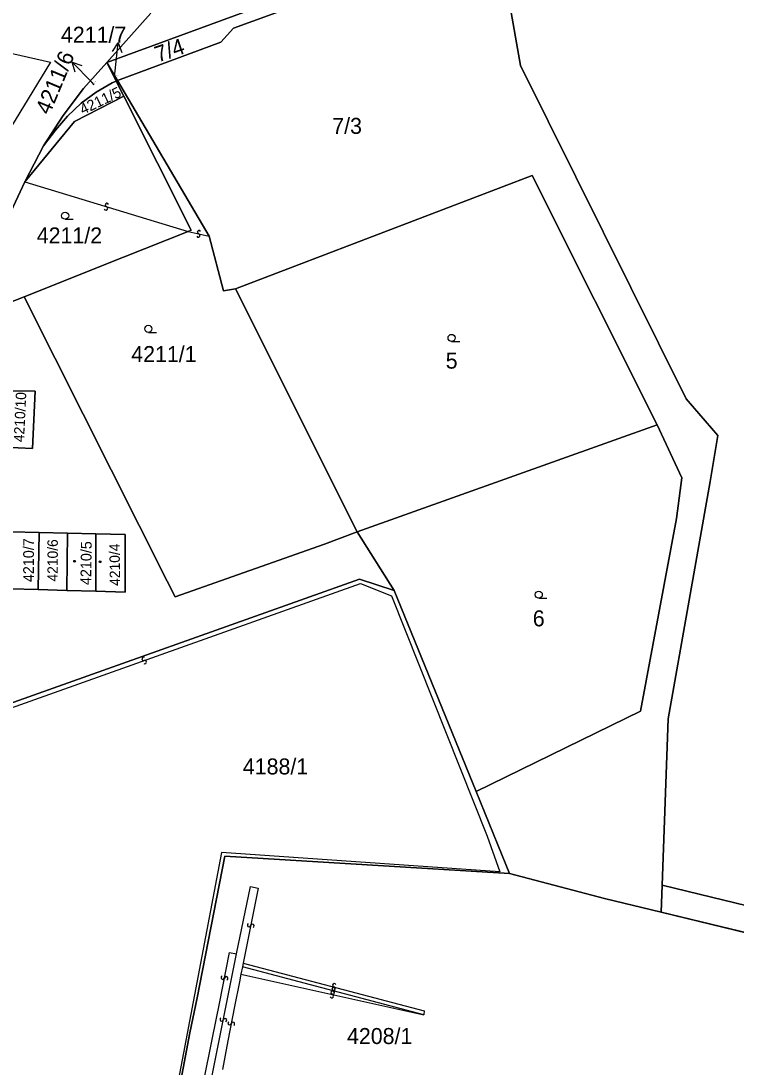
# Model space of a CAD drawing. Extents: x -598233 to -596890, y -1157848 to -1156431.
# Drawn here: x -597991.7 to -597915.7, y -1157254.5 to -1157143.3 of the extents above; entities that cross this region are included whole.
import ezdxf

# ---------------------------------------------------------------- set-up
doc = ezdxf.new("R2010")
doc.units = 0
for name, color, linetype in [('Level 1', 7, 'Continuous'), ('Level 13', 7, 'Continuous'), ('Level 3', 7, 'Continuous'), ('Level 4', 7, 'Continuous'), ('Level 5', 7, 'Continuous'), ('Level 57', 7, 'Continuous'), ('Level 60', 7, 'Continuous'), ('Vrstva 54', 7, 'Continuous'), ('Vrstva 60', 7, 'Continuous')]:
    doc.layers.add(name, color=color, linetype=linetype)

msp = doc.modelspace()

# ---------------------------------------------------------------- linework, layer by layer
at = {"layer": 'Level 1'}
for points in [[(-597982.59, -1157147.71), (-597941.3, -1157132.54)], [(-597981.47, -1157149.61), (-597970.46, -1157145.54), (-597969.13, -1157144.05), (-597943.29, -1157134.69), (-597940.99, -1157134.33)], [(-597940.99, -1157134.33), (-597938.58, -1157148.02), (-597920.96, -1157183.45), (-597917.62, -1157187.34), (-597918.43, -1157192.25), (-597922.9, -1157217.48), (-597923.53, -1157235.13)], [(-597982.59, -1157147.71), (-597977.93, -1157142.48), (-597978.58, -1157140.32)], [(-597977.93, -1157142.48), (-597982.59, -1157147.71)], [(-597989.34, -1157156.57), (-597987.23, -1157153.34), (-597985.08, -1157150.49), (-597982.59, -1157147.71)], [(-597981.59, -1157149.69), (-597982.59, -1157147.71)], [(-597982.59, -1157147.71), (-597981.47, -1157149.61)], [(-597982.59, -1157147.71), (-597981.47, -1157149.61)], [(-597989.34, -1157156.57), (-597988.06, -1157154.92), (-597986.77, -1157153.41), (-597985.33, -1157152.05), (-597983.74, -1157150.88), (-597982.02, -1157149.88), (-597981.59, -1157149.69)], [(-597981.59, -1157149.69), (-597981.47, -1157149.61)], [(-597980.79, -1157151.28), (-597981.59, -1157149.69)], [(-597981.47, -1157149.61), (-597971.72, -1157166.16)], [(-597968.92, -1157171.76), (-597970.17, -1157171.99), (-597971.72, -1157166.16), (-597981.47, -1157149.61)], [(-597991.33, -1157160.39), (-597986.03, -1157153.97), (-597980.79, -1157151.28)], [(-597980.79, -1157151.28), (-597973.61, -1157165.55), (-597973.94, -1157165.68)], [(-597991.33, -1157160.39), (-597989.34, -1157156.57)], [(-597924.05, -1157186.23), (-597937.36, -1157159.71), (-597968.92, -1157171.76)], [(-597991.33, -1157160.39), (-597994.33, -1157166.76), (-597996.64, -1157172.7)], [(-597991.39, -1157172.61), (-597980.84, -1157168.42), (-597973.94, -1157165.68)], [(-597955.98, -1157197.6), (-597968.92, -1157171.76), (-597970.17, -1157171.99), (-597971.72, -1157166.16)], [(-597968.92, -1157171.76), (-597955.98, -1157197.6)], [(-597997.91, -1157175.17), (-597993.38, -1157173.4), (-597991.39, -1157172.61)], [(-597955.98, -1157197.6), (-597959.46, -1157198.92), (-597975.33, -1157204.5), (-597976.17, -1157202.83), (-597988.09, -1157179.16), (-597991.39, -1157172.61)], [(-597993.45, -1157182.62), (-597990.21, -1157182.65), (-597990.5, -1157188.74), (-597993.54, -1157188.59)], [(-597955.98, -1157197.6), (-597924.05, -1157186.23)], [(-597924.05, -1157186.23), (-597921.45, -1157191.87), (-597922.02, -1157196.17), (-597925.85, -1157216.64), (-597943.32, -1157225.19)], [(-597992.81, -1157197.6), (-597989.8, -1157197.67)], [(-597989.8, -1157197.67), (-597989.89, -1157203.74)], [(-597986.78, -1157197.74), (-597989.8, -1157197.67)], [(-597986.84, -1157203.82), (-597986.78, -1157197.74)], [(-597986.78, -1157197.74), (-597983.77, -1157197.8)], [(-597983.77, -1157197.8), (-597983.78, -1157203.91)], [(-597983.78, -1157203.91), (-597980.65, -1157204), (-597980.66, -1157197.89), (-597983.77, -1157197.8)], [(-597955.98, -1157197.6), (-597952.02, -1157203.83)], [(-597943.32, -1157225.19), (-597952.02, -1157203.83), (-597955.98, -1157197.6)], [(-598014.26, -1157227.06), (-598001.98, -1157219.05), (-597955.71, -1157202.62), (-597952.02, -1157203.83)], [(-597989.89, -1157203.74), (-597992.93, -1157203.65)], [(-597989.89, -1157203.74), (-597986.84, -1157203.82)], [(-597983.78, -1157203.91), (-597986.84, -1157203.82)], [(-597952.02, -1157203.83), (-597943.32, -1157225.19), (-597941, -1157230.87), (-597939.77, -1157233.9)], [(-597923.63, -1157238.02), (-597929.67, -1157236.56), (-597939.77, -1157233.9), (-597941, -1157230.87), (-597943.32, -1157225.19)], [(-597939.77, -1157233.9), (-597970.05, -1157232.06), (-597972.97, -1157247.13), (-597973.76, -1157250.85), (-597976.34, -1157264.54), (-597955.96, -1157267.72), (-597943.7, -1157268.6), (-597927.09, -1157273.98)], [(-597939.77, -1157233.9), (-597929.67, -1157236.56), (-597923.63, -1157238.02), (-597882.54, -1157247.95), (-597875.91, -1157249.55), (-597833.74, -1157262.53), (-597802.08, -1157274.42), (-597767.8, -1157290.17), (-597726.42, -1157315.06), (-597672.84, -1157349.01), (-597621.47, -1157378.62), (-597620.65, -1157379.11), (-597584.75, -1157400.18), (-597549.68, -1157428.4), (-597544.41, -1157433.47), (-597538.53, -1157436.14), (-597519.06, -1157444.97), (-597467.58, -1157472.78), (-597426.75, -1157494.36), (-597424.47, -1157501.56)], [(-597923.63, -1157238.02), (-597923.53, -1157235.13)], [(-597923.53, -1157235.13), (-597881.96, -1157245.26)], [(-597923.63, -1157238.02), (-597882.54, -1157247.95)]]:
    msp.add_lwpolyline(points, dxfattribs=at)
at = {"layer": 'Level 13'}
for centre, start, end in [((-597982.69, -1157163.22), 200.2386, 72.8286), ((-597982.58, -1157162.86), 20.4531, 252.5511), ((-597972.79, -1157165.74), 25.1723, 257.2703), ((-597972.87, -1157166.1), 204.9578, 77.5478), ((-597978.69, -1157211.1), 56.954, 289.052), ((-597978.57, -1157211.44), 236.7395, 109.3295), ((-597967.47, -1157239.4), 115.987, 348.577), ((-597967.11, -1157239.48), 296.2015, 168.2995), ((-597970.26, -1157244.97), 116.307, 348.405), ((-597969.9, -1157245.05), 296.0925, 168.6825), ((-597958.4, -1157245.78), 22.5618, 254.6598), ((-597958.66, -1157246.95), 204.6139, 77.2039), ((-597958.58, -1157246.59), 24.8283, 256.9263), ((-597958.57, -1157246.56), 202.5765, 74.6745), ((-597958.5, -1157246.14), 202.3473, 74.9373), ((-597958.47, -1157246.2), 22.362, 254.952), ((-597970.38, -1157249.41), 116.1259, 348.2239), ((-597970.02, -1157249.49), 295.9114, 168.5014), ((-597969.54, -1157249.82), 116.1505, 348.7405), ((-597969.18, -1157249.9), 296.365, 168.463)]:
    msp.add_arc(centre, 0.184, start, end, dxfattribs=at)
at = {"layer": 'Level 3'}
for points in [[(-597999.07, -1157145.31), (-597988.57, -1157147.69), (-597996.13, -1157160.02)], [(-597991.33, -1157160.39), (-597973.94, -1157165.68)], [(-597973.94, -1157165.68), (-597971.72, -1157166.16)], [(-598014.85, -1157228.24), (-598001.64, -1157219.45), (-597955.62, -1157203.08), (-597952.32, -1157204.39), (-597942.13, -1157229.93), (-597940.81, -1157233.73), (-597970.4, -1157231.69), (-597976.66, -1157264.71), (-597955.99, -1157268.05), (-597943.77, -1157269.07), (-597927.36, -1157274.25), (-597926.1, -1157281.05), (-597926.35, -1157288.2), (-597927.71, -1157296.69), (-597932.93, -1157314.24)], [(-597968.81, -1157242.46), (-597967.3, -1157235.28), (-597966.51, -1157235.47), (-597968.08, -1157243.42)], [(-597971.59, -1157256.44), (-597972.36, -1157256.28), (-597971.35, -1157251.36), (-597970.61, -1157247.72), (-597969.55, -1157242.3), (-597968.81, -1157242.46)], [(-597971.59, -1157256.44), (-597968.81, -1157242.46)], [(-597968.08, -1157243.42), (-597968.16, -1157243.84)], [(-597968.08, -1157243.42), (-597948.83, -1157248.51), (-597948.89, -1157248.93)], [(-597968.35, -1157244.6), (-597968.48, -1157245.41), (-597969.01, -1157248.04), (-597969.72, -1157251.69), (-597970.31, -1157254.74)], [(-597968.16, -1157243.84), (-597968.35, -1157244.6)], [(-597968.35, -1157244.6), (-597948.89, -1157248.93)], [(-597948.89, -1157248.93), (-597968.16, -1157243.84)]]:
    msp.add_lwpolyline(points, dxfattribs=at)
at = {"layer": 'Level 5'}
for p, q in [((-597987.03, -1157164.38), (-597986.16, -1157164.38)), ((-597978.18, -1157176.4), (-597977.31, -1157176.4)), ((-597945.93, -1157177.36), (-597945.06, -1157177.36)), ((-597936.65, -1157204.65), (-597935.78, -1157204.65))]:
    msp.add_line(p, q, dxfattribs=at)
for centre, radius in [((-597987.03, -1157164), 0.375), ((-597978.18, -1157176.02), 0.375), ((-597945.93, -1157176.98), 0.375), ((-597986.03, -1157200.72), 0.09), ((-597986.03, -1157200.72), 0.0521), ((-597983.31, -1157200.78), 0.09), ((-597983.31, -1157200.78), 0.0521), ((-597936.65, -1157204.27), 0.375)]:
    msp.add_circle(centre, radius, dxfattribs=at)
at = {"layer": 'Level 57'}
for p, q in [((-597981.72, -1157148.59), (-597981.38, -1157145.61)), ((-597984.2, -1157149.81), (-597986.3, -1157147.67)), ((-597981.79, -1157149.22), (-597981.72, -1157148.59)), ((-597983.94, -1157150.08), (-597984.2, -1157149.81))]:
    msp.add_line(p, q, dxfattribs=at)
for points in [[(-597981.99, -1157146.55), (-597981.38, -1157145.61), (-597980.99, -1157146.66)], [(-597985.96, -1157148.74), (-597986.3, -1157147.67), (-597985.24, -1157148.04)]]:
    msp.add_lwpolyline(points, dxfattribs=at)
at = {"layer": 'Level 60'}
for points in [[(-597805.12, -1157122.39), (-597822.9, -1157218.58), (-597802.39, -1157227.84), (-597720.07, -1157265.02), (-597594.92, -1157321.55), (-597604.05, -1157339.11), (-597605.14, -1157343.41), (-597619.87, -1157377.31), (-597624.12, -1157375.33), (-597736.6, -1157306.64), (-597774.98, -1157281.45), (-597840.9, -1157256.69), (-597851.3, -1157254.2), (-597876.93, -1157246.47), (-597881.96, -1157245.26), (-597923.53, -1157235.13), (-597922.9, -1157217.48), (-597918.43, -1157192.25), (-597917.62, -1157187.34), (-597920.96, -1157183.45), (-597938.58, -1157148.02), (-597940.99, -1157134.33)], [(-597941.3, -1157132.54), (-597982.59, -1157147.71), (-597977.93, -1157142.48)], [(-597977.93, -1157142.48), (-597982.59, -1157147.71), (-597985.08, -1157150.49), (-597987.23, -1157153.34), (-597989.34, -1157156.57), (-597991.33, -1157160.39), (-597994.33, -1157166.76), (-597996.64, -1157172.7), (-597997.91, -1157175.17), (-597999.72, -1157182.06), (-598001.64, -1157188), (-598014.26, -1157227.06), (-598014.85, -1157228.24), (-598024.96, -1157254.01), (-598041.35, -1157257.8)], [(-598041.35, -1157257.8), (-598024.96, -1157254.01), (-598014.85, -1157228.24), (-598014.26, -1157227.06), (-598001.98, -1157219.05), (-597955.71, -1157202.62), (-597952.02, -1157203.83), (-597943.32, -1157225.19), (-597941, -1157230.87), (-597939.77, -1157233.9), (-597970.05, -1157232.06), (-597972.97, -1157247.13), (-597973.76, -1157250.85), (-597976.34, -1157264.54), (-597955.96, -1157267.72), (-597943.7, -1157268.6), (-597927.09, -1157273.98), (-597925.52, -1157281.09), (-597925.85, -1157288.28), (-597926.42, -1157291.58), (-597927.24, -1157296.76), (-597932.44, -1157314.29)], [(-597837.79, -1157293.58), (-597877.78, -1157283.48), (-597927.09, -1157273.98), (-597943.7, -1157268.6), (-597955.96, -1157267.72), (-597976.34, -1157264.54), (-597973.76, -1157250.85), (-597972.97, -1157247.13), (-597970.05, -1157232.06), (-597939.77, -1157233.9), (-597929.67, -1157236.56), (-597923.63, -1157238.02), (-597882.54, -1157247.95), (-597875.91, -1157249.55), (-597833.74, -1157262.53)]]:
    msp.add_lwpolyline(points, dxfattribs=at)
for points in [[(-597970.46, -1157145.54), (-597981.47, -1157149.61), (-597982.59, -1157147.71), (-597941.3, -1157132.54), (-597940.99, -1157134.33), (-597943.29, -1157134.69), (-597969.13, -1157144.05)], [(-597981.47, -1157149.61), (-597970.46, -1157145.54), (-597969.13, -1157144.05), (-597943.29, -1157134.69), (-597940.99, -1157134.33), (-597938.58, -1157148.02), (-597920.96, -1157183.45), (-597917.62, -1157187.34), (-597918.43, -1157192.25), (-597922.9, -1157217.48), (-597923.53, -1157235.13), (-597923.63, -1157238.02), (-597929.67, -1157236.56), (-597939.77, -1157233.9), (-597941, -1157230.87), (-597943.32, -1157225.19), (-597925.85, -1157216.64), (-597922.02, -1157196.17), (-597921.45, -1157191.87), (-597924.05, -1157186.23), (-597937.36, -1157159.71), (-597968.92, -1157171.76), (-597970.17, -1157171.99), (-597971.72, -1157166.16)], [(-597988.06, -1157154.92), (-597989.34, -1157156.57), (-597987.23, -1157153.34), (-597985.08, -1157150.49), (-597982.59, -1157147.71), (-597981.59, -1157149.69), (-597982.02, -1157149.88), (-597983.74, -1157150.88), (-597985.33, -1157152.05), (-597986.77, -1157153.41)], [(-597981.59, -1157149.69), (-597982.59, -1157147.71), (-597981.47, -1157149.61)], [(-597975.33, -1157204.5), (-597976.17, -1157202.83), (-597988.09, -1157179.16), (-597991.39, -1157172.61), (-597980.84, -1157168.42), (-597973.94, -1157165.68), (-597973.61, -1157165.55), (-597980.79, -1157151.28), (-597981.59, -1157149.69), (-597981.47, -1157149.61), (-597971.72, -1157166.16), (-597970.17, -1157171.99), (-597968.92, -1157171.76), (-597955.98, -1157197.6), (-597959.46, -1157198.92)], [(-597986.03, -1157153.97), (-597991.33, -1157160.39), (-597989.34, -1157156.57), (-597988.06, -1157154.92), (-597986.77, -1157153.41), (-597985.33, -1157152.05), (-597983.74, -1157150.88), (-597982.02, -1157149.88), (-597981.59, -1157149.69), (-597980.79, -1157151.28)], [(-597994.33, -1157166.76), (-597991.33, -1157160.39), (-597986.03, -1157153.97), (-597980.79, -1157151.28), (-597973.61, -1157165.55), (-597973.94, -1157165.68), (-597980.84, -1157168.42), (-597991.39, -1157172.61), (-597993.38, -1157173.4), (-597997.91, -1157175.17), (-597996.64, -1157172.7)], [(-597924.05, -1157186.23), (-597955.98, -1157197.6), (-597968.92, -1157171.76), (-597937.36, -1157159.71)], [(-598001.98, -1157219.05), (-598014.26, -1157227.06), (-598001.64, -1157188), (-597998.61, -1157182.02), (-597997.91, -1157175.17), (-597993.38, -1157173.4), (-597991.39, -1157172.61), (-597988.09, -1157179.16), (-597976.17, -1157202.83), (-597975.33, -1157204.5), (-597959.46, -1157198.92), (-597955.98, -1157197.6), (-597952.02, -1157203.83), (-597955.71, -1157202.62)], [(-597993.45, -1157182.62), (-597996.59, -1157182.48), (-597996.84, -1157188.48), (-597993.54, -1157188.59), (-597990.5, -1157188.74), (-597990.21, -1157182.65)], [(-597993.54, -1157188.59), (-597993.45, -1157182.62), (-597990.21, -1157182.65), (-597990.5, -1157188.74)], [(-597955.98, -1157197.6), (-597924.05, -1157186.23), (-597921.45, -1157191.87), (-597922.02, -1157196.17), (-597925.85, -1157216.64), (-597943.32, -1157225.19), (-597952.02, -1157203.83)], [(-597998.9, -1157197.46), (-597999.09, -1157203.48), (-597995.98, -1157203.57), (-597992.93, -1157203.65), (-597989.89, -1157203.74), (-597986.84, -1157203.82), (-597983.78, -1157203.91), (-597980.65, -1157204), (-597980.66, -1157197.89), (-597983.77, -1157197.8), (-597986.78, -1157197.74), (-597989.8, -1157197.67), (-597992.81, -1157197.6), (-597995.82, -1157197.53)], [(-597992.93, -1157203.65), (-597992.81, -1157197.6), (-597989.8, -1157197.67), (-597989.89, -1157203.74)], [(-597989.89, -1157203.74), (-597989.8, -1157197.67), (-597986.78, -1157197.74), (-597986.84, -1157203.82)], [(-597986.84, -1157203.82), (-597986.78, -1157197.74), (-597983.77, -1157197.8), (-597983.78, -1157203.91)], [(-597983.78, -1157203.91), (-597983.77, -1157197.8), (-597980.66, -1157197.89), (-597980.65, -1157204)], [(-597923.53, -1157235.13), (-597881.96, -1157245.26), (-597882.54, -1157247.95), (-597923.63, -1157238.02)]]:
    msp.add_lwpolyline(points, close=True, dxfattribs=at)
at = {"layer": 'Vrstva 54'}
for p, q in [((-597977.93, -1157142.48), (-597982.59, -1157147.71)), ((-597982.59, -1157147.71), (-597981.47, -1157149.61)), ((-597981.47, -1157149.61), (-597971.72, -1157166.16)), ((-597971.72, -1157166.16), (-597970.17, -1157171.99)), ((-597970.17, -1157171.99), (-597968.92, -1157171.76)), ((-597968.92, -1157171.76), (-597955.98, -1157197.6)), ((-597955.98, -1157197.6), (-597952.02, -1157203.83)), ((-597952.02, -1157203.83), (-597943.32, -1157225.19)), ((-597943.32, -1157225.19), (-597941, -1157230.87)), ((-597941, -1157230.87), (-597939.77, -1157233.9)), ((-597939.77, -1157233.9), (-597929.67, -1157236.56)), ((-597929.67, -1157236.56), (-597923.63, -1157238.02)), ((-597923.63, -1157238.02), (-597882.54, -1157247.95))]:
    msp.add_line(p, q, dxfattribs=at)
at = {"layer": 'Vrstva 60'}
for points in [[(-597977.93, -1157142.48), (-597982.59, -1157147.71), (-597981.47, -1157149.61), (-597971.72, -1157166.16), (-597970.17, -1157171.99), (-597968.92, -1157171.76), (-597955.98, -1157197.6), (-597952.02, -1157203.83), (-597943.32, -1157225.19), (-597941, -1157230.87), (-597939.77, -1157233.9), (-597929.67, -1157236.56), (-597923.63, -1157238.02), (-597882.54, -1157247.95), (-597875.91, -1157249.55), (-597833.74, -1157262.53), (-597802.08, -1157274.42), (-597767.8, -1157290.17), (-597726.42, -1157315.06), (-597672.84, -1157349.01), (-597621.47, -1157378.62)], [(-597621.47, -1157378.62), (-597672.84, -1157349.01), (-597726.42, -1157315.06), (-597767.8, -1157290.17), (-597802.08, -1157274.42), (-597833.74, -1157262.53), (-597875.91, -1157249.55), (-597882.54, -1157247.95), (-597923.63, -1157238.02), (-597929.67, -1157236.56), (-597939.77, -1157233.9), (-597941, -1157230.87), (-597943.32, -1157225.19), (-597952.02, -1157203.83), (-597955.98, -1157197.6), (-597968.92, -1157171.76), (-597970.17, -1157171.99), (-597971.72, -1157166.16), (-597981.47, -1157149.61), (-597982.59, -1157147.71), (-597977.93, -1157142.48)]]:
    msp.add_lwpolyline(points, dxfattribs=at)

# ---------------------------------------------------------------- texts
at = {"layer": 'Level 4'}
for s, height, rotation, p in [('7/4', 1.7, 18.8338, (-597977.16, -1157147.72)), ('4211/5', 1.14, 25.6498, (-597985.14, -1157153.29)), ('4211/6', 0.1, 67.225, (-597983.94, -1157150.08)), ('4210/10', 1.1, 87.3, (-597991.41, -1157188.08)), ('4210/7', 1.14, 89.9978, (-597990.35, -1157202.94)), ('4210/6', 1.1, 90, (-597987.81, -1157202.88)), ('4210/5', 1.14, 89.1703, (-597984.27, -1157203.26)), ('4210/4', 1.1, 90.9, (-597981.17, -1157203.33))]:
    msp.add_text(s, height=height, rotation=rotation, dxfattribs=at).set_placement(p)
for s, height, p in [('4211/7', 0.1, (-597981.79, -1157149.22)), ('7/3', 1.7, (-597958.62, -1157155.3)), ('4211/2', 1.7, (-597990.05, -1157166.94)), ('4211/1', 1.7, (-597980, -1157179.55)), ('5', 1.7, (-597946.55, -1157180.25)), ('6', 1.7, (-597937.29, -1157207.64))]:
    msp.add_text(s, height=height, dxfattribs=at).set_placement(p)
at = {"layer": 'Level 57'}
for s, p in [('4211/7', (-597987.48, -1157145.61)), ('4188/1', (-597968.13, -1157223.38)), ('4208/1', (-597957.05, -1157252.03))]:
    msp.add_text(s, height=1.7, dxfattribs=at).set_placement(p)
msp.add_text('4211/6', height=1.7, rotation=67.225, dxfattribs=at).set_placement((-597988.69, -1157153.37))

doc.saveas('drawing.dxf')
